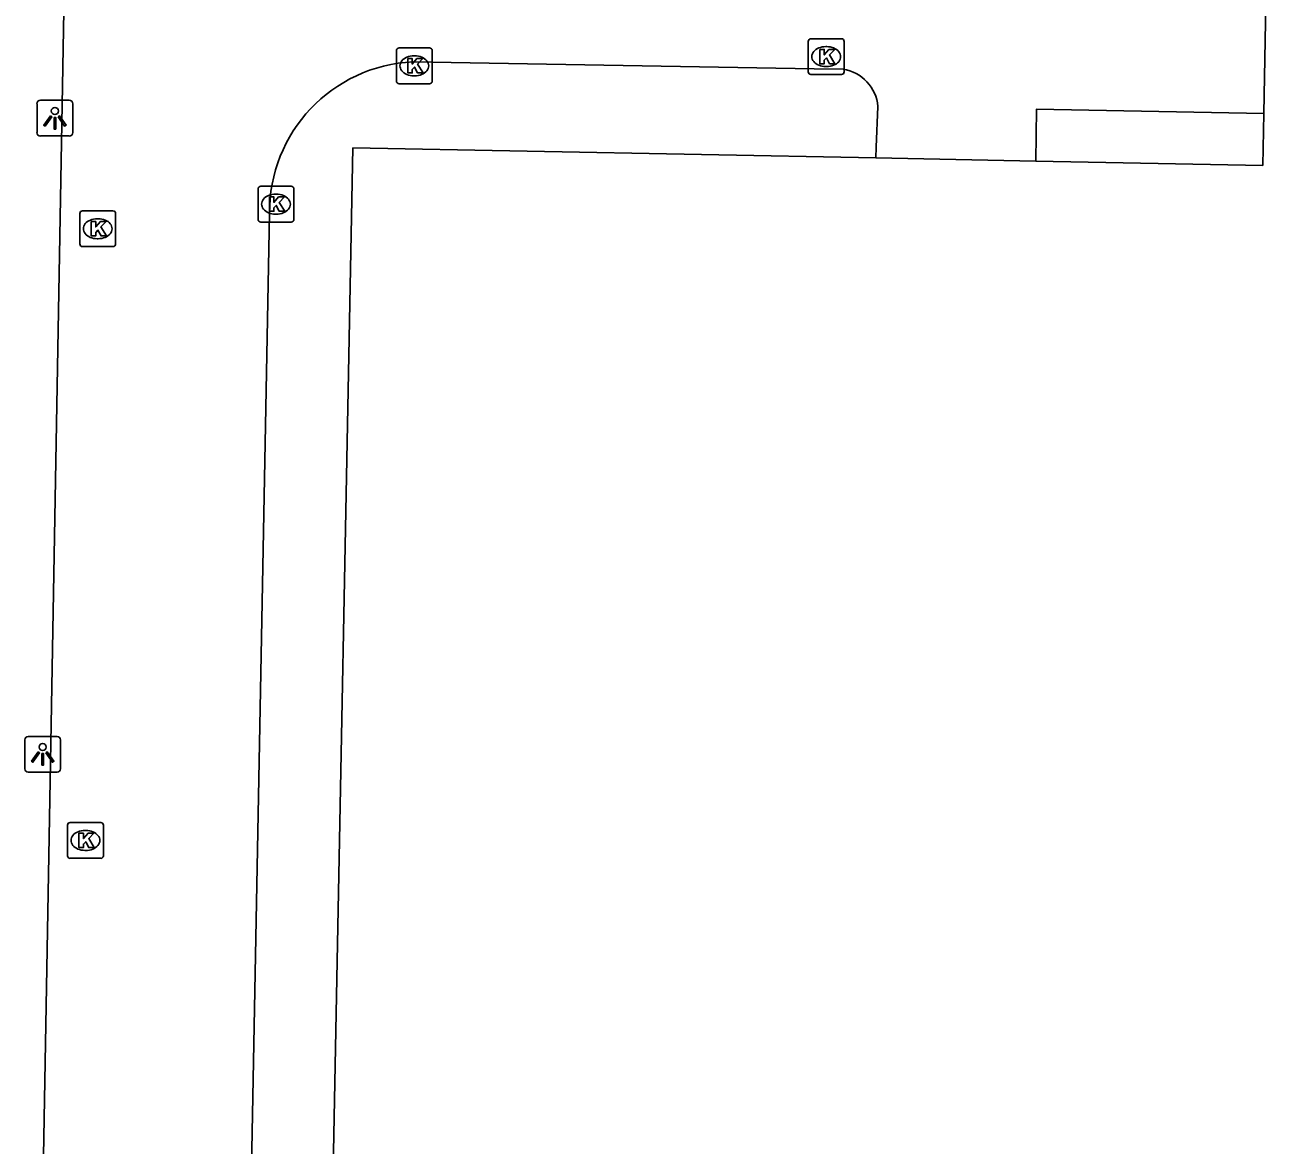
# Model space of a CAD drawing. Extents: x 161477 to 163040, y 383680 to 384868.
# Drawn here: x 162012.98 to 162047.63, y 384722.04 to 384753.33 of the extents above; entities that cross this region are included whole.
import ezdxf

# ---------------------------------------------------------------- set-up
doc = ezdxf.new("R2010")
doc.units = 0
for name, color, linetype in [('IMGEO_Kolk', 7, 'Continuous'), ('IMGEO_Lichtpunt', 7, 'Continuous'), ('IMGEO_Pand', 7, 'Continuous'), ('IMGEO_Rijbaan_lokaal_open', 7, 'Continuous')]:
    doc.layers.add(name, color=color, linetype=linetype)

msp = doc.modelspace()

# ---------------------------------------------------------------- linework, layer by layer
at = {"layer": 'IMGEO_Kolk'}
for p, q in [((162034.85, 384752.012), (162034.85, 384752.864)), ((162034.925, 384752.938), (162035.777, 384752.938)), ((162035.851, 384752.864), (162035.851, 384752.012)), ((162023.35, 384751.755), (162023.35, 384752.607)), ((162023.425, 384752.681), (162024.277, 384752.681)), ((162023.838, 384752.461), (162023.863, 384752.461)), ((162024.351, 384752.607), (162024.351, 384751.755)), ((162035.338, 384752.718), (162035.363, 384752.718)), ((162035.361, 384752.158), (162035.336, 384752.158)), ((162024.277, 384751.681), (162023.425, 384751.681)), ((162023.861, 384751.901), (162023.836, 384751.901)), ((162035.777, 384751.938), (162034.925, 384751.938)), ((162019.488, 384747.893), (162019.488, 384748.745)), ((162019.563, 384748.819), (162020.415, 384748.819)), ((162019.976, 384748.599), (162020.001, 384748.599)), ((162020.489, 384748.745), (162020.489, 384747.893)), ((162014.511, 384747.207), (162014.511, 384748.059)), ((162014.586, 384748.133), (162015.438, 384748.133)), ((162014.999, 384747.913), (162015.024, 384747.913)), ((162015.512, 384748.059), (162015.512, 384747.207)), ((162019.999, 384748.039), (162019.974, 384748.039)), ((162020.415, 384747.819), (162019.563, 384747.819)), ((162015.022, 384747.353), (162014.997, 384747.353)), ((162015.438, 384747.133), (162014.586, 384747.133)), ((162014.168, 384730.128), (162014.168, 384730.98)), ((162014.243, 384731.054), (162015.095, 384731.054)), ((162015.169, 384730.98), (162015.169, 384730.128)), ((162014.656, 384730.834), (162014.681, 384730.834)), ((162014.679, 384730.274), (162014.654, 384730.274)), ((162015.095, 384730.054), (162014.243, 384730.054))]:
    msp.add_line(p, q, dxfattribs=at)
for points in [[(162034.85, 384752.012), (162034.85, 384752.864)], [(162034.925, 384752.938), (162035.777, 384752.938)], [(162035.851, 384752.864), (162035.851, 384752.012)], [(162023.35, 384751.755), (162023.35, 384752.607)], [(162023.425, 384752.681), (162024.277, 384752.681)], [(162023.671, 384752.381), (162023.794, 384752.381), (162023.794, 384752.23), (162023.924, 384752.381), (162024.088, 384752.381), (162023.942, 384752.23), (162024.095, 384751.981), (162023.943, 384751.981), (162023.858, 384752.145), (162023.794, 384752.078), (162023.794, 384751.981), (162023.671, 384751.981), (162023.671, 384752.381)], [(162024.351, 384752.607), (162024.351, 384751.755)], [(162035.171, 384752.638), (162035.294, 384752.638), (162035.294, 384752.487), (162035.424, 384752.638), (162035.588, 384752.638), (162035.442, 384752.487), (162035.595, 384752.238), (162035.443, 384752.238), (162035.358, 384752.402), (162035.294, 384752.335), (162035.294, 384752.238), (162035.171, 384752.238), (162035.171, 384752.638)], [(162024.277, 384751.681), (162023.425, 384751.681)], [(162035.777, 384751.938), (162034.925, 384751.938)], [(162019.488, 384747.893), (162019.488, 384748.745)], [(162019.563, 384748.819), (162020.415, 384748.819)], [(162020.489, 384748.745), (162020.489, 384747.893)], [(162019.809, 384748.519), (162019.932, 384748.519), (162019.932, 384748.368), (162020.062, 384748.519), (162020.226, 384748.519), (162020.08, 384748.368), (162020.233, 384748.119), (162020.081, 384748.119), (162019.996, 384748.283), (162019.932, 384748.216), (162019.932, 384748.119), (162019.809, 384748.119), (162019.809, 384748.519)], [(162014.511, 384747.207), (162014.511, 384748.059)], [(162014.586, 384748.133), (162015.438, 384748.133)], [(162015.512, 384748.059), (162015.512, 384747.207)], [(162014.832, 384747.833), (162014.955, 384747.833), (162014.955, 384747.682), (162015.085, 384747.833), (162015.249, 384747.833), (162015.103, 384747.682), (162015.256, 384747.433), (162015.104, 384747.433), (162015.019, 384747.597), (162014.955, 384747.53), (162014.955, 384747.433), (162014.832, 384747.433), (162014.832, 384747.833)], [(162020.415, 384747.819), (162019.563, 384747.819)], [(162015.438, 384747.133), (162014.586, 384747.133)], [(162014.168, 384730.128), (162014.168, 384730.98)], [(162014.243, 384731.054), (162015.095, 384731.054)], [(162015.169, 384730.98), (162015.169, 384730.128)], [(162014.489, 384730.754), (162014.612, 384730.754), (162014.612, 384730.603), (162014.742, 384730.754), (162014.906, 384730.754), (162014.76, 384730.603), (162014.913, 384730.354), (162014.761, 384730.354), (162014.676, 384730.518), (162014.612, 384730.451), (162014.612, 384730.354), (162014.489, 384730.354), (162014.489, 384730.754)], [(162015.095, 384730.054), (162014.243, 384730.054)]]:
    msp.add_lwpolyline(points, dxfattribs=at)
for centre, start, end in [((162034.927, 384752.862), 91.552, 178.448), ((162034.927, 384752.862), 91.552, 178.448), ((162035.775, 384752.862), 1.552, 88.448), ((162035.775, 384752.862), 1.552, 88.448), ((162023.427, 384752.605), 91.552, 178.448), ((162023.427, 384752.605), 91.552, 178.448), ((162024.275, 384752.605), 1.552, 88.448), ((162024.275, 384752.605), 1.552, 88.448), ((162023.427, 384751.757), 181.552, 268.448), ((162023.427, 384751.757), 181.552, 268.448), ((162024.275, 384751.757), 271.552, 358.448), ((162024.275, 384751.757), 271.552, 358.448), ((162034.927, 384752.014), 181.552, 268.448), ((162034.927, 384752.014), 181.552, 268.448), ((162035.775, 384752.014), 271.552, 358.448), ((162035.775, 384752.014), 271.552, 358.448), ((162019.565, 384748.743), 91.552, 178.448), ((162019.565, 384748.743), 91.552, 178.448), ((162020.413, 384748.743), 1.552, 88.448), ((162020.413, 384748.743), 1.552, 88.448), ((162014.588, 384748.057), 91.552, 178.448), ((162014.588, 384748.057), 91.552, 178.448), ((162015.436, 384748.057), 1.552, 88.448), ((162015.436, 384748.057), 1.552, 88.448), ((162019.565, 384747.895), 181.552, 268.448), ((162019.565, 384747.895), 181.552, 268.448), ((162020.413, 384747.895), 271.552, 358.448), ((162020.413, 384747.895), 271.552, 358.448), ((162014.588, 384747.209), 181.552, 268.448), ((162014.588, 384747.209), 181.552, 268.448), ((162015.436, 384747.209), 271.552, 358.448), ((162015.436, 384747.209), 271.552, 358.448), ((162014.245, 384730.978), 91.552, 178.448), ((162014.245, 384730.978), 91.552, 178.448), ((162015.093, 384730.978), 1.552, 88.448), ((162015.093, 384730.978), 1.552, 88.448), ((162014.245, 384730.13), 181.552, 268.448), ((162014.245, 384730.13), 181.552, 268.448), ((162015.093, 384730.13), 271.552, 358.448), ((162015.093, 384730.13), 271.552, 358.448)]:
    msp.add_arc(centre, 0.0765, start, end, dxfattribs=at)
for centre, major_axis, ratio, start_param, end_param in [((162023.837, 384752.181), (-0.387, 0.002), 0.722429, 4.712389, 7.853982), ((162023.862, 384752.181), (-0.39, 0.002), 0.717154, 1.570796, 4.712389), ((162035.337, 384752.438), (-0.387, 0.002), 0.722429, 4.712389, 7.853982), ((162035.362, 384752.438), (-0.39, 0.002), 0.717154, 1.570796, 4.712389), ((162019.975, 384748.319), (-0.387, 0.002), 0.722429, 4.712389, 7.853982), ((162020, 384748.319), (-0.39, 0.002), 0.717154, 1.570796, 4.712389), ((162014.998, 384747.633), (-0.387, 0.002), 0.722429, 4.712389, 7.853982), ((162015.023, 384747.633), (-0.39, 0.002), 0.717154, 1.570796, 4.712389), ((162014.655, 384730.554), (-0.387, 0.002), 0.722429, 4.712389, 7.853982), ((162014.68, 384730.554), (-0.39, 0.002), 0.717154, 1.570796, 4.712389)]:
    msp.add_ellipse(centre, major_axis=major_axis, ratio=ratio, start_param=start_param, end_param=end_param, dxfattribs=at)
at = {"layer": 'IMGEO_Lichtpunt'}
for p, q in [((162013.317, 384751.123), (162013.317, 384750.316)), ((162013.317, 384751.123), (162013.317, 384750.316)), ((162014.219, 384751.218), (162013.411, 384751.218)), ((162014.219, 384751.218), (162013.411, 384751.218)), ((162014.313, 384750.316), (162014.313, 384751.123)), ((162014.313, 384750.316), (162014.313, 384751.123)), ((162013.411, 384750.222), (162014.219, 384750.222)), ((162013.411, 384750.222), (162014.219, 384750.222)), ((162012.977, 384733.363), (162012.977, 384732.556)), ((162012.977, 384733.363), (162012.977, 384732.556)), ((162013.879, 384733.458), (162013.071, 384733.458)), ((162013.879, 384733.458), (162013.071, 384733.458)), ((162013.973, 384732.556), (162013.973, 384733.363)), ((162013.973, 384732.556), (162013.973, 384733.363)), ((162013.071, 384732.462), (162013.879, 384732.462)), ((162013.071, 384732.462), (162013.879, 384732.462))]:
    msp.add_line(p, q, dxfattribs=at)
for points in [[(162013.691, 384750.787), (162013.73, 384750.759), (162013.542, 384750.497), (162013.504, 384750.524), (162013.691, 384750.787)], [(162013.793, 384750.739), (162013.84, 384750.739), (162013.84, 384750.417), (162013.793, 384750.417), (162013.793, 384750.739)], [(162013.903, 384750.759), (162013.941, 384750.786), (162014.128, 384750.524), (162014.089, 384750.496), (162013.903, 384750.759)], [(162013.351, 384733.027), (162013.39, 384732.999), (162013.202, 384732.737), (162013.164, 384732.764), (162013.351, 384733.027)], [(162013.453, 384732.979), (162013.5, 384732.979), (162013.5, 384732.657), (162013.453, 384732.657), (162013.453, 384732.979)], [(162013.563, 384732.999), (162013.601, 384733.026), (162013.788, 384732.764), (162013.749, 384732.736), (162013.563, 384732.999)]]:
    msp.add_lwpolyline(points, dxfattribs=at)
for centre in [(162013.816, 384750.921), (162013.476, 384733.161)]:
    msp.add_circle(centre, 0.0994, dxfattribs=at)
for centre, start, end in [((162013.411, 384751.123), 90, 180), ((162013.411, 384751.123), 90, 180), ((162014.219, 384751.123), 0, 90), ((162014.219, 384751.123), 0, 90), ((162013.411, 384750.316), 180, 270), ((162013.411, 384750.316), 180, 270), ((162014.219, 384750.316), 270, 0), ((162014.219, 384750.316), 270, 360), ((162013.071, 384733.363), 90, 180), ((162013.071, 384733.363), 90, 180), ((162013.879, 384733.363), 0, 90), ((162013.879, 384733.363), 0, 90), ((162013.071, 384732.556), 180, 270), ((162013.071, 384732.556), 180, 270), ((162013.879, 384732.556), 270, 0), ((162013.879, 384732.556), 270, 360)]:
    msp.add_arc(centre, 0.0946, start, end, dxfattribs=at)
at = {"layer": 'IMGEO_Pand'}
for points in [[(162047.634, 384754.424), (162047.565, 384750.85)], [(162041.2, 384749.523), (162047.537, 384749.401), (162047.565, 384750.85)], [(162021.585, 384721.379), (162022.135, 384749.891), (162036.737, 384749.609)], [(162041.2, 384749.523), (162036.737, 384749.609)]]:
    msp.add_lwpolyline(points, dxfattribs=at)
at = {"layer": 'IMGEO_Rijbaan_lokaal_open'}
for points in [[(162014.068, 384753.713), (162013.283, 384709.689), (162013.406, 384709.692)], [(162035.82, 384752.086), (162035.019, 384752.094), (162023.814, 384752.291)], [(162036.737, 384749.609), (162036.748, 384749.906), (162036.795, 384751.045)], [(162047.565, 384750.85), (162041.223, 384750.974), (162041.2, 384749.523)], [(162019.81, 384748.054), (162019.307, 384721.419)]]:
    msp.add_lwpolyline(points, dxfattribs=at)
for centre, radius, start, end in [((162024.005, 384748.101), 4.195, 92.6029, 180.6361), ((162035.646, 384750.946), 1.153, 4.9282, 81.3216)]:
    msp.add_arc(centre, radius, start, end, dxfattribs=at)

doc.saveas('drawing.dxf')
